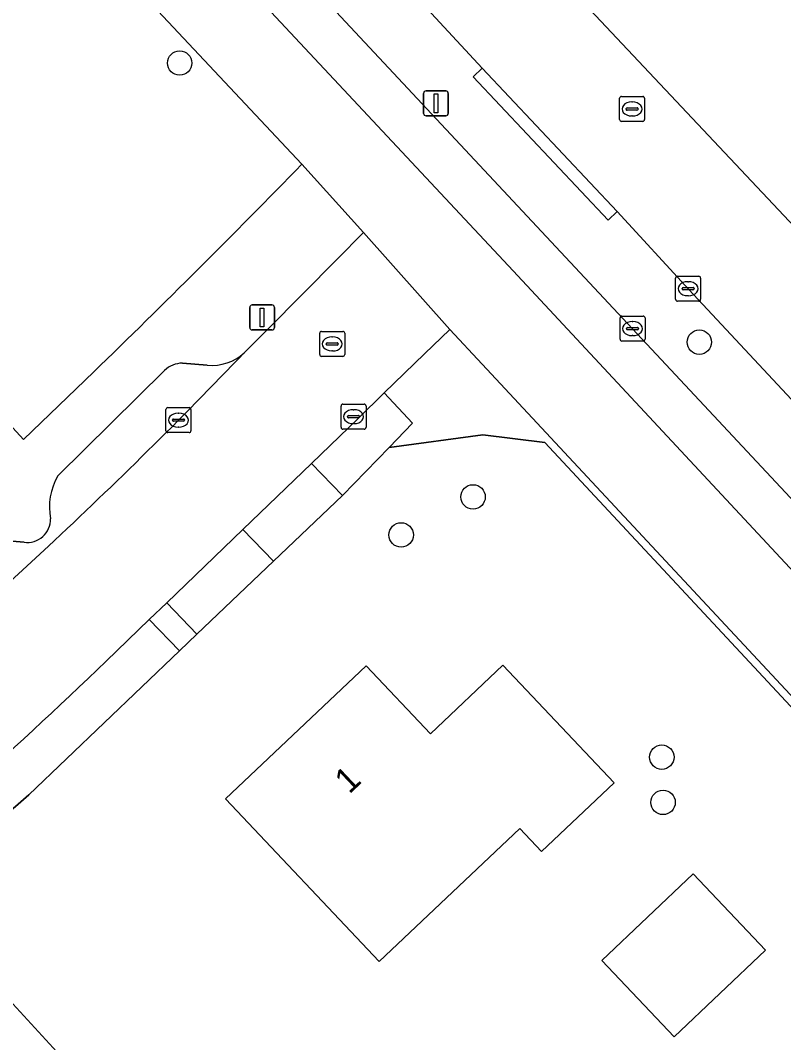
# Model space of a CAD drawing. Extents: x 162661 to 163484, y 380247 to 381230.
# Drawn here: x 163249.97 to 163280.52, y 381054.25 to 381095.17 of the extents above; entities that cross this region are included whole.
import ezdxf

# ---------------------------------------------------------------- set-up
doc = ezdxf.new("R2010")
doc.units = 0
for name, color, linetype in [('IMGEO_Berm_open', 7, 'Continuous'), ('IMGEO_Boom', 7, 'Continuous'), ('IMGEO_Erf', 7, 'Continuous'), ('IMGEO_Fietspad_gesloten', 7, 'Continuous'), ('IMGEO_Groenvoorziening', 7, 'Continuous'), ('IMGEO_Hek', 7, 'Continuous'), ('IMGEO_Kolk', 7, 'Continuous'), ('IMGEO_Lichtmast', 7, 'Continuous'), ('IMGEO_Loofbos', 7, 'Continuous'), ('IMGEO_Pand', 7, 'Continuous'), ('IMGEO_Pand_nummerreeks', 7, 'Continuous'), ('IMGEO_Parkeervlak_halfverhard', 7, 'Continuous'), ('IMGEO_Parkeervlak_open', 7, 'Continuous'), ('IMGEO_Rijbaan_lokaal_gesloten', 7, 'Continuous'), ('IMGEO_Rijbaan_lokaal_open', 7, 'Continuous'), ('IMGEO_Rioolput', 7, 'Continuous'), ('IMGEO_Voetpad_open', 7, 'Continuous')]:
    doc.layers.add(name, color=color, linetype=linetype)

msp = doc.modelspace()

# ---------------------------------------------------------------- linework, layer by layer
at = {"layer": 'IMGEO_Berm_open'}
for points in [[(163256.525, 381102.09), (163256.681, 381101.881), (163294.759, 381061.126)], [(163276.738, 381084.399), (163273.864, 381087.521), (163273.5, 381087.179), (163268.099, 381092.921), (163268.463, 381093.263), (163265.582, 381096.39)], [(163297.114, 381062.584), (163290.57, 381069.571), (163276.738, 381084.399)]]:
    msp.add_lwpolyline(points, dxfattribs=at)
at = {"layer": 'IMGEO_Boom'}
for centre in [(163256.348, 381093.469), (163277.151, 381082.295), (163268.094, 381076.099), (163265.214, 381074.577), (163275.649, 381065.68), (163275.699, 381063.868)]:
    msp.add_circle(centre, 0.489, dxfattribs=at)
at = {"layer": 'IMGEO_Erf'}
msp.add_lwpolyline([(163266.746, 381016.75), (163281.455, 381030.578), (163282.912, 381031.92), (163286.352, 381035.088), (163290.248, 381038.675), (163291.6, 381039.92), (163295.598, 381043.601), (163297.201, 381045.077), (163299.028, 381046.76), (163299.743, 381047.398), (163270.964, 381078.278), (163268.488, 381078.583), (163264.731, 381078.079), (163262.86, 381076.15), (163260.102, 381073.52), (163257.039, 381070.598), (163256.339, 381069.931), (163250.303, 381064.174), (163242.599, 381057.45)], dxfattribs=at)
for points in [[(163258.184, 381064.009), (163263.815, 381069.33), (163266.384, 381066.612), (163269.291, 381069.359), (163273.739, 381064.646), (163270.834, 381061.902), (163269.962, 381062.825), (163264.331, 381057.503)], [(163273.246, 381057.545), (163276.909, 381061.007), (163279.802, 381057.946), (163276.139, 381054.484)], [(163243.81, 381050.738), (163249.526, 381055.966), (163252.9, 381052.276), (163255.575, 381049.352), (163249.859, 381044.124), (163247.184, 381047.048)]]:
    msp.add_lwpolyline(points, close=True, dxfattribs=at)
at = {"layer": 'IMGEO_Fietspad_gesloten'}
for points in [[(163217.057, 381141.357), (163222.96, 381135.118), (163269.7, 381085.146), (163302.54, 381049.896), (163303.348, 381049.029), (163349.187, 381000), (163381.324, 380965.637), (163403.356, 380942.043), (163438.582, 380904.399), (163442.528, 380900.205)], [(163443.416, 380902.118), (163440.156, 380905.623), (163433.683, 380912.569), (163424.587, 380922.291), (163421.985, 380925.068), (163420.715, 380926.423), (163407.337, 380940.661), (163404.827, 380943.419), (163383.497, 380966.224), (163369.825, 380980.883), (163351.893, 381000), (163343.734, 381008.697), (163315.711, 381038.75), (163304.039, 381051.234), (163301.939, 381053.48), (163297.629, 381058.041), (163294.759, 381061.126), (163256.681, 381101.881), (163256.525, 381102.09), (163254.065, 381104.768), (163246.857, 381112.468), (163234.1, 381126.005)]]:
    msp.add_lwpolyline(points, dxfattribs=at)
at = {"layer": 'IMGEO_Groenvoorziening'}
msp.add_lwpolyline([(163268.456, 381081.408), (163267.161, 381082.796), (163266.149, 381081.824), (163264.53, 381080.265), (163265.668, 381079.045), (163264.731, 381078.079), (163268.488, 381078.583), (163270.964, 381078.278), (163299.743, 381047.398), (163299.982, 381047.611), (163272.114, 381077.486)], close=True, dxfattribs=at)
at = {"layer": 'IMGEO_Hek'}
msp.add_lwpolyline([(163262.86, 381076.15), (163264.731, 381078.079), (163268.488, 381078.583), (163270.964, 381078.278), (163299.743, 381047.398)], dxfattribs=at)
at = {"layer": 'IMGEO_Kolk'}
for p, q in [((163276.202, 381084.009), (163276.202, 381084.861)), ((163276.277, 381084.935), (163277.129, 381084.935)), ((163276.69, 381084.715), (163276.715, 381084.715)), ((163277.203, 381084.861), (163277.203, 381084.009)), ((163276.461, 381084.429), (163276.461, 381084.441)), ((163276.899, 381084.392), (163276.501, 381084.392)), ((163276.504, 381084.478), (163276.902, 381084.478)), ((163276.945, 381084.441), (163276.945, 381084.429)), ((163277.129, 381083.935), (163276.277, 381083.935)), ((163276.713, 381084.155), (163276.688, 381084.155)), ((163273.976, 381082.41), (163273.976, 381083.262)), ((163274.051, 381083.336), (163274.903, 381083.336)), ((163274.464, 381083.116), (163274.489, 381083.116)), ((163274.977, 381083.262), (163274.977, 381082.41)), ((163274.235, 381082.83), (163274.235, 381082.842)), ((163274.673, 381082.793), (163274.275, 381082.793)), ((163274.278, 381082.879), (163274.676, 381082.879)), ((163274.719, 381082.842), (163274.719, 381082.83)), ((163274.903, 381082.336), (163274.051, 381082.336)), ((163274.487, 381082.556), (163274.462, 381082.556)), ((163262.81, 381078.885), (163262.81, 381079.737)), ((163262.885, 381079.811), (163263.737, 381079.811)), ((163263.811, 381079.737), (163263.811, 381078.885)), ((163255.8, 381078.746), (163255.8, 381079.598)), ((163255.875, 381079.672), (163256.727, 381079.672)), ((163256.288, 381079.452), (163256.313, 381079.452)), ((163256.801, 381079.598), (163256.801, 381078.746)), ((163263.069, 381079.305), (163263.069, 381079.317)), ((163263.112, 381079.354), (163263.51, 381079.354)), ((163263.298, 381079.591), (163263.323, 381079.591)), ((163263.553, 381079.317), (163263.553, 381079.305)), ((163256.059, 381079.166), (163256.059, 381079.178)), ((163256.497, 381079.129), (163256.099, 381079.129)), ((163256.102, 381079.215), (163256.5, 381079.215)), ((163256.543, 381079.178), (163256.543, 381079.166)), ((163263.507, 381079.268), (163263.109, 381079.268)), ((163263.321, 381079.031), (163263.296, 381079.031)), ((163256.727, 381078.672), (163255.875, 381078.672)), ((163256.311, 381078.892), (163256.286, 381078.892)), ((163263.737, 381078.811), (163262.885, 381078.811))]:
    msp.add_line(p, q, dxfattribs=at)
for points in [[(163276.202, 381084.009), (163276.202, 381084.861)], [(163276.277, 381084.935), (163277.129, 381084.935)], [(163277.203, 381084.861), (163277.203, 381084.009)], [(163277.129, 381083.935), (163276.277, 381083.935)], [(163273.976, 381082.41), (163273.976, 381083.262)], [(163274.051, 381083.336), (163274.903, 381083.336)], [(163274.977, 381083.262), (163274.977, 381082.41)], [(163274.903, 381082.336), (163274.051, 381082.336)], [(163262.81, 381078.885), (163262.81, 381079.737)], [(163262.885, 381079.811), (163263.737, 381079.811)], [(163263.811, 381079.737), (163263.811, 381078.885)], [(163255.8, 381078.746), (163255.8, 381079.598)], [(163255.875, 381079.672), (163256.727, 381079.672)], [(163256.801, 381079.598), (163256.801, 381078.746)], [(163256.727, 381078.672), (163255.875, 381078.672)], [(163263.737, 381078.811), (163262.885, 381078.811)]]:
    msp.add_lwpolyline(points, dxfattribs=at)
for centre, radius, start, end in [((163276.279, 381084.859), 0.0765, 91.552, 178.448), ((163276.279, 381084.859), 0.0765, 91.552, 178.448), ((163277.127, 381084.859), 0.0765, 1.552, 88.448), ((163277.127, 381084.859), 0.0765, 1.552, 88.448), ((163276.501, 381084.438), 0.0403, 85.8775, 175.7526), ((163276.498, 381084.428), 0.0366, 178.938, 274.7102), ((163276.902, 381084.435), 0.043, 264.8664, 352.4533), ((163276.906, 381084.44), 0.0386, 1.7309, 96.639), ((163276.279, 381084.011), 0.0765, 181.552, 268.448), ((163276.279, 381084.011), 0.0765, 181.552, 268.448), ((163277.127, 381084.011), 0.0765, 271.552, 358.448), ((163277.127, 381084.011), 0.0765, 271.552, 358.448), ((163274.053, 381083.26), 0.0765, 91.552, 178.448), ((163274.053, 381083.26), 0.0765, 91.552, 178.448), ((163274.901, 381083.26), 0.0765, 1.552, 88.448), ((163274.901, 381083.26), 0.0765, 1.552, 88.448), ((163274.275, 381082.839), 0.0403, 85.8775, 175.7526), ((163274.272, 381082.829), 0.0366, 178.938, 274.7102), ((163274.676, 381082.836), 0.043, 264.8664, 352.4533), ((163274.68, 381082.841), 0.0386, 1.7309, 96.639), ((163274.053, 381082.412), 0.0765, 181.552, 268.448), ((163274.053, 381082.412), 0.0765, 181.552, 268.448), ((163274.901, 381082.412), 0.0765, 271.552, 358.448), ((163274.901, 381082.412), 0.0765, 271.552, 358.448), ((163262.887, 381079.735), 0.0765, 91.552, 178.448), ((163262.887, 381079.735), 0.0765, 91.552, 178.448), ((163263.735, 381079.735), 0.0765, 1.552, 88.448), ((163263.735, 381079.735), 0.0765, 1.552, 88.448), ((163255.877, 381079.596), 0.0765, 91.552, 178.448), ((163255.877, 381079.596), 0.0765, 91.552, 178.448), ((163256.725, 381079.596), 0.0765, 1.552, 88.448), ((163256.725, 381079.596), 0.0765, 1.552, 88.448), ((163263.109, 381079.314), 0.0403, 85.8775, 175.7526), ((163263.514, 381079.316), 0.0386, 1.7309, 96.639), ((163256.099, 381079.175), 0.0403, 85.8775, 175.7526), ((163256.096, 381079.165), 0.0366, 178.938, 274.7102), ((163256.5, 381079.172), 0.043, 264.8664, 352.4533), ((163256.504, 381079.177), 0.0386, 1.7309, 96.639), ((163263.106, 381079.304), 0.0366, 178.938, 274.7102), ((163263.51, 381079.311), 0.043, 264.8664, 352.4533), ((163255.877, 381078.748), 0.0765, 181.552, 268.448), ((163255.877, 381078.748), 0.0765, 181.552, 268.448), ((163256.725, 381078.748), 0.0765, 271.552, 358.448), ((163256.725, 381078.748), 0.0765, 271.552, 358.448), ((163262.887, 381078.887), 0.0765, 181.552, 268.448), ((163262.887, 381078.887), 0.0765, 181.552, 268.448), ((163263.735, 381078.887), 0.0765, 271.552, 358.448), ((163263.735, 381078.887), 0.0765, 271.552, 358.448)]:
    msp.add_arc(centre, radius, start, end, dxfattribs=at)
for centre, major_axis, ratio, start_param, end_param in [((163276.689, 381084.435), (-0.387, 0.002), 0.722429, 4.712389, 7.853982), ((163276.714, 381084.435), (-0.39, 0.002), 0.717154, 1.570796, 4.712389), ((163274.463, 381082.836), (-0.387, 0.002), 0.722429, 4.712389, 7.853982), ((163274.488, 381082.836), (-0.39, 0.002), 0.717154, 1.570796, 4.712389), ((163256.287, 381079.172), (-0.387, 0.002), 0.722429, 4.712389, 7.853982), ((163256.312, 381079.172), (-0.39, 0.002), 0.717154, 1.570796, 4.712389), ((163263.297, 381079.311), (-0.387, 0.002), 0.722429, 4.712389, 7.853982), ((163263.322, 381079.311), (-0.39, 0.002), 0.717154, 1.570796, 4.712389)]:
    msp.add_ellipse(centre, major_axis=major_axis, ratio=ratio, start_param=start_param, end_param=end_param, dxfattribs=at)
at = {"layer": 'IMGEO_Lichtmast'}
for p, q in [((163266.111, 381091.455), (163266.111, 381092.255)), ((163266.111, 381092.255), (163266.111, 381091.455)), ((163266.211, 381092.355), (163267.001, 381092.355)), ((163267.001, 381092.355), (163266.211, 381092.355)), ((163267.101, 381092.255), (163267.101, 381091.455)), ((163267.101, 381091.455), (163267.101, 381092.255)), ((163267.001, 381091.355), (163266.211, 381091.355)), ((163266.211, 381091.355), (163267.001, 381091.355)), ((163259.151, 381082.882), (163259.151, 381083.682)), ((163259.151, 381083.682), (163259.151, 381082.882)), ((163259.251, 381083.782), (163260.041, 381083.782)), ((163260.041, 381083.782), (163259.251, 381083.782)), ((163260.141, 381083.682), (163260.141, 381082.882)), ((163260.141, 381082.882), (163260.141, 381083.682)), ((163260.041, 381082.782), (163259.251, 381082.782)), ((163259.251, 381082.782), (163260.041, 381082.782))]:
    msp.add_line(p, q, dxfattribs=at)
for points in [[(163266.531, 381092.23), (163266.681, 381092.23), (163266.681, 381091.48), (163266.531, 381091.48), (163266.531, 381092.23)], [(163259.571, 381083.657), (163259.721, 381083.657), (163259.721, 381082.907), (163259.571, 381082.907), (163259.571, 381083.657)]]:
    msp.add_lwpolyline(points, dxfattribs=at)
for centre, start, end in [((163266.211, 381092.255), 90, 180), ((163266.211, 381092.255), 90, 180), ((163267.001, 381092.255), 0, 90), ((163267.001, 381092.255), 360, 90), ((163266.211, 381091.455), 180, 270), ((163266.211, 381091.455), 180, 270), ((163267.001, 381091.455), 270, 0), ((163267.001, 381091.455), 270, 0), ((163259.251, 381083.682), 90, 180), ((163259.251, 381083.682), 90, 180), ((163260.041, 381083.682), 0, 90), ((163260.041, 381083.682), 360, 90), ((163259.251, 381082.882), 180, 270), ((163259.251, 381082.882), 180, 270), ((163260.041, 381082.882), 270, 0), ((163260.041, 381082.882), 270, 0)]:
    msp.add_arc(centre, 0.1, start, end, dxfattribs=at)
at = {"layer": 'IMGEO_Loofbos'}
for points in [[(163261.244, 381089.421), (163238.586, 381113.553)], [(163222.168, 381103.519), (163223.903, 381101.612), (163223.452, 381101.222), (163227.048, 381097.305), (163247.049, 381075.519), (163247.567, 381076.005), (163247.961, 381076.375), (163247.166, 381077.219), (163246.408, 381078.073), (163244.76, 381079.929), (163246.97, 381081.891), (163247.181, 381081.654), (163249.108, 381079.483), (163249.376, 381079.181), (163250.091, 381078.391), (163252.905, 381081.1)]]:
    msp.add_lwpolyline(points, dxfattribs=at)
msp.add_arc((162953.08, 381389.913), 430.419, 314.15399, 315.7222, dxfattribs=at)
at = {"layer": 'IMGEO_Pand'}
for points in [[(163273.739, 381064.646), (163269.291, 381069.359), (163266.384, 381066.612), (163263.815, 381069.33), (163258.184, 381064.009), (163264.331, 381057.503), (163269.962, 381062.825), (163270.834, 381061.902)], [(163273.246, 381057.545), (163276.139, 381054.484), (163279.802, 381057.946), (163276.909, 381061.007)], [(163252.9, 381052.276), (163249.526, 381055.966), (163243.81, 381050.738), (163247.184, 381047.048), (163249.859, 381044.124), (163255.575, 381049.352)]]:
    msp.add_lwpolyline(points, close=True, dxfattribs=at)
at = {"layer": 'IMGEO_Parkeervlak_halfverhard'}
for points in [[(163264.53, 381080.265), (163263.494, 381079.234), (163261.624, 381077.434), (163262.86, 381076.15), (163264.731, 381078.079), (163265.668, 381079.045)], [(163260.102, 381073.52), (163258.879, 381074.791), (163255.835, 381071.86), (163257.039, 381070.598)]]:
    msp.add_lwpolyline(points, close=True, dxfattribs=at)
for points in [[(163256.339, 381069.931), (163255.133, 381071.184), (163253.405, 381069.52)], [(163241.426, 381058.794), (163242.599, 381057.45), (163250.303, 381064.174), (163256.339, 381069.931)]]:
    msp.add_lwpolyline(points, dxfattribs=at)
msp.add_arc((163093.937, 381235.565), 230.219, 309.84, 313.84255, dxfattribs=at)
at = {"layer": 'IMGEO_Parkeervlak_open'}
for points in [[(163257.453, 381081.373), (163256.46, 381081.451)], [(163255.746, 381081.164), (163251.464, 381076.937)], [(163241.461, 381065.277), (163246.277, 381069.698), (163251.091, 381074.121)], [(163250.122, 381074.284), (163249.139, 381074.371)]]:
    msp.add_lwpolyline(points, dxfattribs=at)
for centre, radius, start, end in [((163113.4, 381221.415), 201.629, 313.07004, 316.20205), ((163257.642, 381083.279), 1.915, 264.3339, 312.3733), ((163256.457, 381080.426), 1.025, 89.8585, 133.9379), ((163253.613, 381075.7), 2.479, 150.0815, 191.1023), ((163250.246, 381075.21), 0.934, 262.3552, 0.8245)]:
    msp.add_arc(centre, radius, start, end, dxfattribs=at)
at = {"layer": 'IMGEO_Rijbaan_lokaal_gesloten'}
msp.add_lwpolyline([(163352.566, 381010.865), (163224.239, 381147.157), (163223.334, 381146.17), (163221.2, 381143.841), (163226.152, 381138.647), (163256.222, 381106.354), (163256.329, 381106.24), (163258.298, 381104.124), (163258.379, 381104.037), (163265.582, 381096.39), (163268.463, 381093.263), (163273.864, 381087.521), (163276.738, 381084.399), (163290.57, 381069.571), (163297.114, 381062.584), (163299.085, 381060.412), (163304.107, 381055.037), (163306.036, 381053.017), (163306.575, 381052.453), (163311.194, 381047.476), (163314.647, 381043.809), (163314.848, 381043.594), (163355.603, 381000)], dxfattribs=at)
at = {"layer": 'IMGEO_Rijbaan_lokaal_open'}
for points in [[(163253.405, 381069.52), (163255.133, 381071.184), (163255.835, 381071.86), (163258.879, 381074.791), (163261.624, 381077.434), (163263.494, 381079.234), (163264.53, 381080.265), (163266.149, 381081.824), (163267.161, 381082.796), (163263.705, 381086.683), (163262.648, 381085.614), (163259.873, 381082.814), (163258.933, 381081.864)], [(163251.091, 381074.121), (163246.277, 381069.698), (163241.461, 381065.277)]]:
    msp.add_lwpolyline(points, dxfattribs=at)
for centre, radius, start, end in [((163113.4, 381221.415), 201.629, 313.07004, 316.20205), ((163093.937, 381235.565), 230.219, 309.84, 313.84255)]:
    msp.add_arc(centre, radius, start, end, dxfattribs=at)
at = {"layer": 'IMGEO_Rioolput'}
for p, q in [((163273.957, 381091.204), (163273.957, 381092.056)), ((163274.032, 381092.13), (163274.884, 381092.13)), ((163274.958, 381092.056), (163274.958, 381091.204)), ((163274.216, 381091.624), (163274.216, 381091.636)), ((163274.654, 381091.587), (163274.256, 381091.587)), ((163274.259, 381091.673), (163274.657, 381091.673)), ((163274.445, 381091.91), (163274.47, 381091.91)), ((163274.7, 381091.636), (163274.7, 381091.624)), ((163274.468, 381091.35), (163274.443, 381091.35)), ((163274.884, 381091.13), (163274.032, 381091.13)), ((163261.954, 381081.797), (163261.954, 381082.649)), ((163262.029, 381082.723), (163262.881, 381082.723)), ((163262.955, 381082.649), (163262.955, 381081.797)), ((163262.213, 381082.217), (163262.213, 381082.229)), ((163262.651, 381082.18), (163262.253, 381082.18)), ((163262.256, 381082.266), (163262.654, 381082.266)), ((163262.442, 381082.503), (163262.467, 381082.503)), ((163262.697, 381082.229), (163262.697, 381082.217)), ((163262.465, 381081.943), (163262.44, 381081.943)), ((163262.881, 381081.723), (163262.029, 381081.723))]:
    msp.add_line(p, q, dxfattribs=at)
for points in [[(163273.957, 381091.204), (163273.957, 381092.056)], [(163274.032, 381092.13), (163274.884, 381092.13)], [(163274.958, 381092.056), (163274.958, 381091.204)], [(163274.884, 381091.13), (163274.032, 381091.13)], [(163261.954, 381081.797), (163261.954, 381082.649)], [(163262.029, 381082.723), (163262.881, 381082.723)], [(163262.955, 381082.649), (163262.955, 381081.797)], [(163262.881, 381081.723), (163262.029, 381081.723)]]:
    msp.add_lwpolyline(points, dxfattribs=at)
for centre, radius, start, end in [((163274.034, 381092.054), 0.0765, 91.552, 178.448), ((163274.034, 381092.054), 0.0765, 91.552, 178.448), ((163274.882, 381092.054), 0.0765, 1.552, 88.448), ((163274.882, 381092.054), 0.0765, 1.552, 88.448), ((163274.256, 381091.633), 0.0403, 85.8775, 175.7526), ((163274.253, 381091.623), 0.0366, 178.938, 274.7102), ((163274.657, 381091.63), 0.043, 264.8664, 352.4533), ((163274.661, 381091.635), 0.0386, 1.7309, 96.639), ((163274.034, 381091.206), 0.0765, 181.552, 268.448), ((163274.034, 381091.206), 0.0765, 181.552, 268.448), ((163274.882, 381091.206), 0.0765, 271.552, 358.448), ((163274.882, 381091.206), 0.0765, 271.552, 358.448), ((163262.031, 381082.647), 0.0765, 91.552, 178.448), ((163262.031, 381082.647), 0.0765, 91.552, 178.448), ((163262.879, 381082.647), 0.0765, 1.552, 88.448), ((163262.879, 381082.647), 0.0765, 1.552, 88.448), ((163262.253, 381082.226), 0.0403, 85.8775, 175.7526), ((163262.25, 381082.216), 0.0366, 178.938, 274.7102), ((163262.654, 381082.223), 0.043, 264.8664, 352.4533), ((163262.658, 381082.228), 0.0386, 1.7309, 96.639), ((163262.031, 381081.799), 0.0765, 181.552, 268.448), ((163262.031, 381081.799), 0.0765, 181.552, 268.448), ((163262.879, 381081.799), 0.0765, 271.552, 358.448), ((163262.879, 381081.799), 0.0765, 271.552, 358.448)]:
    msp.add_arc(centre, radius, start, end, dxfattribs=at)
for centre, major_axis, ratio, start_param, end_param in [((163274.444, 381091.63), (-0.387, 0.002), 0.722429, 4.712389, 7.853982), ((163274.469, 381091.63), (-0.39, 0.002), 0.717154, 1.570796, 4.712389), ((163262.441, 381082.223), (-0.387, 0.002), 0.722429, 4.712389, 7.853982), ((163262.466, 381082.223), (-0.39, 0.002), 0.717154, 1.570796, 4.712389)]:
    msp.add_ellipse(centre, major_axis=major_axis, ratio=ratio, start_param=start_param, end_param=end_param, dxfattribs=at)
at = {"layer": 'IMGEO_Voetpad_open'}
for points in [[(163207.843, 381146.366), (163213.453, 381140.413), (163218.379, 381135.186), (163219.598, 381133.891), (163219.896, 381133.576), (163236.849, 381115.278), (163238.586, 381113.553), (163261.244, 381089.421), (163263.705, 381086.683), (163267.161, 381082.796), (163268.456, 381081.408), (163272.114, 381077.486), (163299.982, 381047.611), (163300.815, 381046.718), (163300.931, 381046.593), (163304.989, 381042.39), (163304.461, 381041.874), (163308.352, 381037.717), (163343.652, 381000)], [(163403.356, 380942.043), (163381.324, 380965.637), (163349.187, 381000), (163303.348, 381049.029), (163302.54, 381049.896), (163269.7, 381085.146), (163222.96, 381135.118), (163217.057, 381141.357)], [(163258.933, 381081.864), (163259.873, 381082.814), (163262.648, 381085.614), (163263.705, 381086.683), (163261.244, 381089.421)], [(163256.46, 381081.451), (163257.453, 381081.373)], [(163252.905, 381081.1), (163250.091, 381078.391), (163249.376, 381079.181), (163248.871, 381078.733), (163247.166, 381077.219), (163247.961, 381076.375), (163247.567, 381076.005), (163247.049, 381075.519), (163246.326, 381074.837), (163245.369, 381073.946), (163244.41, 381073.057)], [(163251.464, 381076.937), (163255.746, 381081.164)], [(163249.139, 381074.371), (163250.122, 381074.284)]]:
    msp.add_lwpolyline(points, dxfattribs=at)
for points in [[(163268.463, 381093.263), (163268.099, 381092.921), (163273.5, 381087.179), (163273.864, 381087.521)], [(163262.86, 381076.15), (163261.624, 381077.434), (163258.879, 381074.791), (163260.102, 381073.52)], [(163255.835, 381071.86), (163255.133, 381071.184), (163256.339, 381069.931), (163257.039, 381070.598)]]:
    msp.add_lwpolyline(points, close=True, dxfattribs=at)
for centre, radius, start, end in [((162953.08, 381389.913), 430.419, 314.15399, 315.7222), ((163257.642, 381083.279), 1.915, 264.3339, 312.3733), ((163256.457, 381080.426), 1.025, 89.8585, 133.9379), ((163253.613, 381075.7), 2.479, 150.0815, 191.1023), ((163250.246, 381075.21), 0.934, 262.3552, 0.8245)]:
    msp.add_arc(centre, radius, start, end, dxfattribs=at)

# ---------------------------------------------------------------- texts
at = {"layer": 'IMGEO_Pand_nummerreeks'}
msp.add_text('1', height=1, rotation=43.3786, dxfattribs=at).set_placement((163263.135, 381064.176))

doc.saveas('drawing.dxf')
